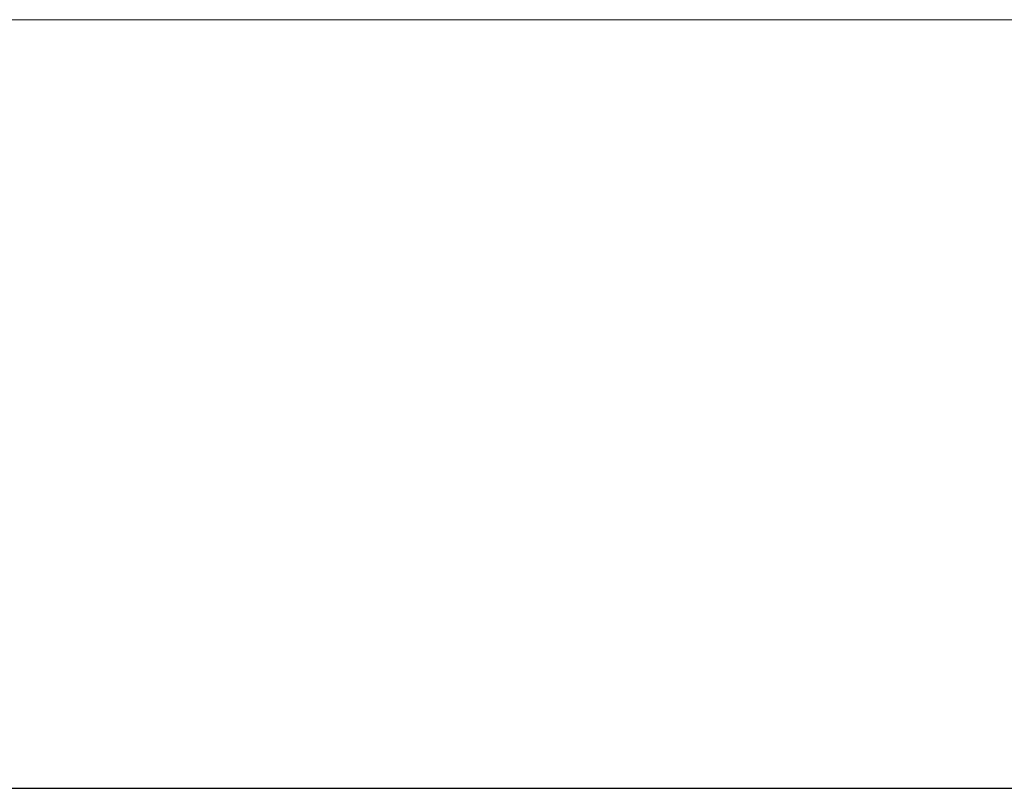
# Model space of a CAD drawing. Header units: millimetres. Extents: x -526411 to -400573, y 47353 to 130199.
# Tile 399 of 543: x -471355 to -471262, y 115273 to 115345. Entities that reach past the tile are written whole.
import ezdxf

# ---------------------------------------------------------------- set-up
doc = ezdxf.new("R2010")
doc.units = ezdxf.units.MM
for name, color, linetype, lineweight in [('01_ALGEMEEN', 7, 'Continuous', 18), ('75_--', 7, 'Continuous', 18), ('m-pg-03_AI_dwg', 8, 'Continuous', 18)]:
    doc.layers.add(name, color=color, linetype=linetype, lineweight=lineweight)

# ---------------------------------------------------------------- blocks, each defined once
blk = doc.blocks.new('m-pg-03_AI_dwg_block 549-639517-3e Verdieping - Percelen telling LI')
at = {"layer": '01_ALGEMEEN', "color": 253, "lineweight": 25}
blk.add_line((-263.7782, 1341.6852), (-229.906, 1341.6852), dxfattribs=at)
blk = doc.blocks.new('m-pg-03_AI_dwg_block 2-641149-3e Verdieping - Percelen telling LI')
blk.add_blockref('m-pg-03_AI_dwg_block 549-639517-3e Verdieping - Percelen telling LI', (0, 0))
blk = doc.blocks.new('m-pg-03_AI_dwg_block 5267-644235-3e Verdieping - Percelen telling LI')
at = {"layer": '75_--', "color": 213, "lineweight": 13}
blk.add_line((-261.6114, 1344.9617), (-244.5918, 1344.9617), dxfattribs=at)
blk = doc.blocks.new('m-pg-03_AI_dwg_block 5245-644301-3e Verdieping - Percelen telling LI')
blk.add_blockref('m-pg-03_AI_dwg_block 5267-644235-3e Verdieping - Percelen telling LI', (0, 0))
blk = doc.blocks.new('m-pg-03_AI_dwg-638970-3e Verdieping - Percelen telling LI')
for name in ['m-pg-03_AI_dwg_block 2-641149-3e Verdieping - Percelen telling LI', 'm-pg-03_AI_dwg_block 5245-644301-3e Verdieping - Percelen telling LI']:
    blk.add_blockref(name, (0, 0))

msp = doc.modelspace()

# ---------------------------------------------------------------- block references
at = {"layer": 'm-pg-03_AI_dwg', "color": 133, "xscale": 22.2068924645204, "yscale": 22.2068924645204, "zscale": 22.2068924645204}
msp.add_blockref('m-pg-03_AI_dwg-638970-3e Verdieping - Percelen telling LI', (-465826.517, 85478.03), dxfattribs=at)

doc.saveas('drawing.dxf')
